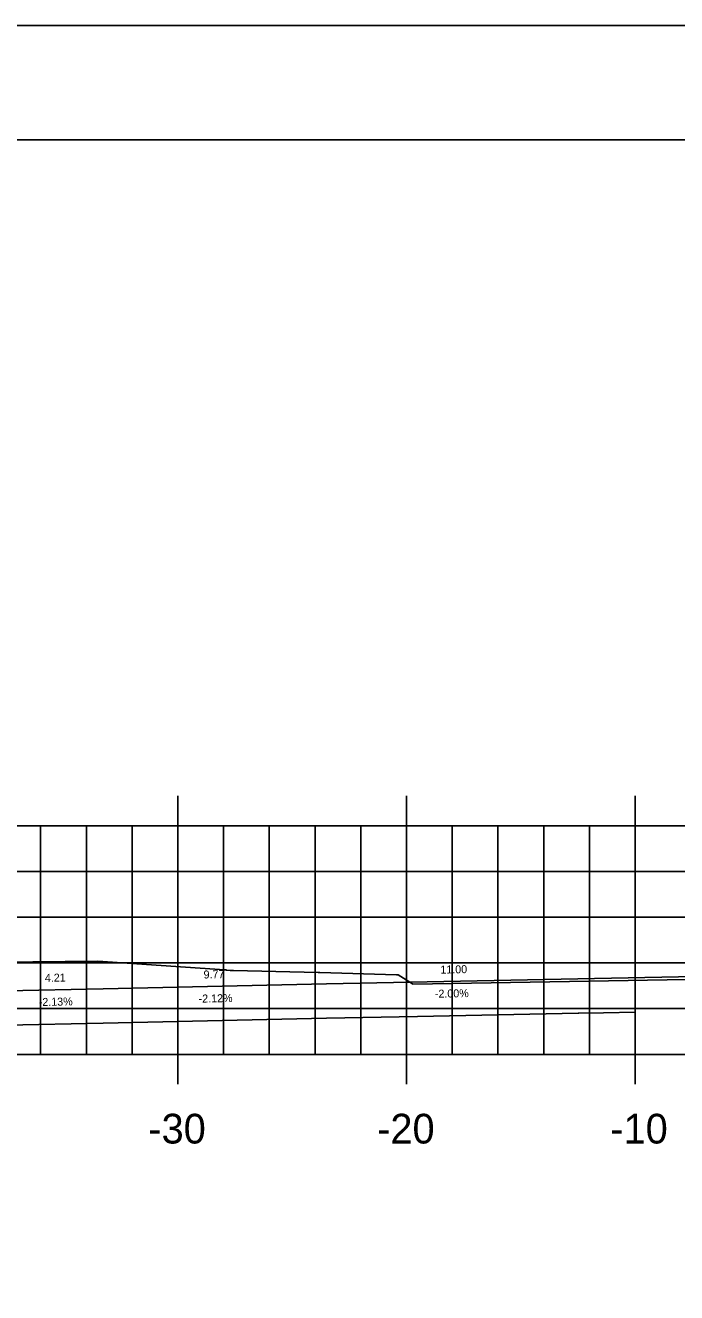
# Model space of a CAD drawing. Extents: x 40011 to 50684, y 49949 to 72236.
# Drawn here: x 41755.3 to 41783.8, y 69139.2 to 69194.6 of the extents above; entities that cross this region are included whole.
import ezdxf

# ---------------------------------------------------------------- set-up
doc = ezdxf.new("R2010")
doc.units = 0
for name, color, linetype in [('1', 7, 'Continuous'), ('10', 7, 'Continuous'), ('41', 7, 'Continuous'), ('51', 7, 'Continuous'), ('53', 7, 'Continuous'), ('55', 7, 'Continuous'), ('57', 7, 'Continuous'), ('58', 7, 'Continuous'), ('59', 7, 'Continuous'), ('60', 7, 'Continuous')]:
    doc.layers.add(name, color=color, linetype=linetype)

msp = doc.modelspace()

# ---------------------------------------------------------------- linework, layer by layer
at = {"layer": '1'}
for p, q in [((41962.978, 69194.597), (41613.588, 69194.597)), ((41961.977, 69189.597), (41631.977, 69189.597))]:
    msp.add_line(p, q, dxfattribs=at)
at = {"layer": '41'}
for points in [[(41613.588, 69194.597), (41962.978, 69194.597), (41962.978, 68974.597), (41613.588, 68974.597)], [(41631.977, 69189.597), (41961.977, 69189.597), (41961.977, 68979.597), (41631.977, 68979.597)]]:
    msp.add_lwpolyline(points, close=True, dxfattribs=at)
at = {"layer": '51'}
for p, q in [((41755.977, 69149.597), (41755.977, 69159.597)), ((41757.977, 69149.597), (41757.977, 69159.597)), ((41759.977, 69149.597), (41759.977, 69159.597)), ((41763.977, 69149.597), (41763.977, 69159.597)), ((41765.977, 69149.597), (41765.977, 69159.597)), ((41767.977, 69149.597), (41767.977, 69159.597)), ((41769.977, 69149.597), (41769.977, 69159.597)), ((41773.977, 69149.597), (41773.977, 69159.597)), ((41775.977, 69149.597), (41775.977, 69159.597)), ((41777.977, 69149.597), (41777.977, 69159.597)), ((41779.977, 69149.597), (41779.977, 69159.597)), ((41651.977, 69149.597), (41931.977, 69149.597)), ((41761.977, 69148.297), (41761.977, 69149.597)), ((41771.977, 69148.297), (41771.977, 69149.597)), ((41781.977, 69148.297), (41781.977, 69149.597))]:
    msp.add_line(p, q, dxfattribs=at)
at = {"layer": '53'}
for p, q in [((41651.977, 69157.597), (41931.977, 69157.597)), ((41651.977, 69155.597), (41931.977, 69155.597)), ((41651.977, 69153.597), (41931.977, 69153.597)), ((41651.977, 69151.597), (41931.977, 69151.597))]:
    msp.add_line(p, q, dxfattribs=at)
at = {"layer": '55'}
for p, q in [((41651.977, 69159.597), (41931.977, 69159.597)), ((41761.977, 69149.597), (41761.977, 69159.597)), ((41771.977, 69149.597), (41771.977, 69159.597)), ((41781.977, 69149.597), (41781.977, 69159.597)), ((41651.977, 69149.597), (41931.977, 69149.597))]:
    msp.add_line(p, q, dxfattribs=at)
at = {"layer": '57'}
msp.add_lwpolyline([(41747.068, 69153.548), (41758.48, 69153.677), (41764.019, 69153.294), (41764.08, 69153.288), (41764.111, 69153.285), (41764.266, 69153.267), (41764.41, 69153.258), (41768.114, 69153.178), (41768.188, 69153.169), (41771.538, 69153.074), (41771.601, 69153.077), (41771.607, 69153.076), (41772.24, 69152.68), (41772.26, 69152.668), (41794.497, 69153.041)], dxfattribs=at)
at = {"layer": '58'}
msp.add_lwpolyline([(41754.496, 69150.877), (41758.705, 69150.967), (41768.477, 69151.174), (41772.458, 69151.254), (41779.478, 69151.394), (41779.516, 69151.395), (41780.59, 69151.416), (41781.977, 69151.444)], dxfattribs=at)
at = {"layer": '59'}
msp.add_lwpolyline([(41754.496, 69152.378), (41758.705, 69152.468), (41768.477, 69152.675), (41779.477, 69152.895), (41790.477, 69153.115)], dxfattribs=at)
at = {"layer": '60'}
for p, q in [((41761.977, 69160.897), (41761.977, 69159.597)), ((41771.977, 69160.897), (41771.977, 69159.597)), ((41781.977, 69160.897), (41781.977, 69159.597))]:
    msp.add_line(p, q, dxfattribs=at)

# ---------------------------------------------------------------- texts
at = {"layer": '10'}
for s, rotation, p in [('4.21', 1.2199, (41756.166, 69152.764)), ('9.77', 1.2154, (41763.107, 69152.912)), ('11.00', 1.1458, (41773.461, 69153.125)), ('-2.00%', 1.1458, (41773.221, 69152.07)), ('-2.13%', 1.2199, (41755.899, 69151.708)), ('-2.12%', 1.2154, (41762.891, 69151.857))]:
    msp.add_text(s, height=0.35, rotation=rotation, dxfattribs=at).set_placement(p)
at = {"layer": '51'}
for s, p in [('-30', (41760.688, 69145.697)), ('-20', (41770.695, 69145.697)), ('-10', (41780.892, 69145.697))]:
    msp.add_text(s, height=1.3, dxfattribs=at).set_placement(p)

doc.saveas('drawing.dxf')
